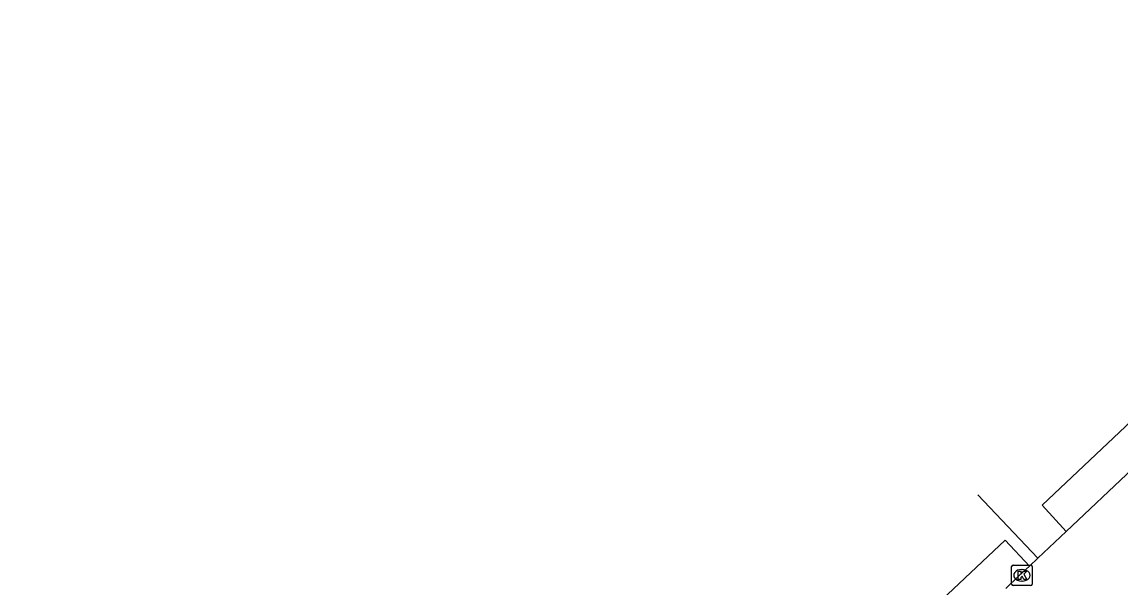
# Model space of a CAD drawing. Extents: x 162542 to 163144, y 380786 to 381511.
# Drawn here: x 162710.2 to 162763.9, y 381412.2 to 381439.8 of the extents above; entities that cross this region are included whole.
import ezdxf

# ---------------------------------------------------------------- set-up
doc = ezdxf.new("R2010")
doc.units = 0
for name, color, linetype in [('IMGEO_Kolk', 7, 'Continuous'), ('IMGEO_Rijbaan_lokaal_gesloten', 7, 'Continuous'), ('IMGEO_Rijbaan_lokaal_open', 7, 'Continuous')]:
    doc.layers.add(name, color=color, linetype=linetype)

msp = doc.modelspace()

# ---------------------------------------------------------------- linework, layer by layer
at = {"layer": 'IMGEO_Kolk'}
for p, q in [((162758.563, 381412.302), (162758.563, 381413.154)), ((162758.638, 381413.228), (162759.49, 381413.228)), ((162759.564, 381413.154), (162759.564, 381412.302)), ((162759.051, 381413.008), (162759.076, 381413.008)), ((162759.49, 381412.228), (162758.638, 381412.228)), ((162759.074, 381412.448), (162759.049, 381412.448))]:
    msp.add_line(p, q, dxfattribs=at)
for points in [[(162758.563, 381412.302), (162758.563, 381413.154)], [(162758.638, 381413.228), (162759.49, 381413.228)], [(162759.564, 381413.154), (162759.564, 381412.302)], [(162758.884, 381412.928), (162759.007, 381412.928), (162759.007, 381412.777), (162759.137, 381412.928), (162759.301, 381412.928), (162759.155, 381412.777), (162759.308, 381412.528), (162759.156, 381412.528), (162759.071, 381412.692), (162759.007, 381412.625), (162759.007, 381412.528), (162758.884, 381412.528), (162758.884, 381412.928)], [(162759.49, 381412.228), (162758.638, 381412.228)]]:
    msp.add_lwpolyline(points, dxfattribs=at)
for centre, start, end in [((162758.64, 381413.152), 91.552, 178.448), ((162758.64, 381413.152), 91.552, 178.448), ((162759.488, 381413.152), 1.552, 88.448), ((162759.488, 381413.152), 1.552, 88.448), ((162758.64, 381412.304), 181.552, 268.448), ((162758.64, 381412.304), 181.552, 268.448), ((162759.488, 381412.304), 271.552, 358.448), ((162759.488, 381412.304), 271.552, 358.448)]:
    msp.add_arc(centre, 0.0765, start, end, dxfattribs=at)
for centre, major_axis, ratio, start_param, end_param in [((162759.05, 381412.728), (-0.387, 0.002), 0.722429, 4.712389, 7.853982), ((162759.075, 381412.728), (-0.39, 0.002), 0.717154, 1.570796, 4.712389)]:
    msp.add_ellipse(centre, major_axis=major_axis, ratio=ratio, start_param=start_param, end_param=end_param, dxfattribs=at)
at = {"layer": 'IMGEO_Rijbaan_lokaal_gesloten'}
for points in [[(162761.229, 381414.875), (162760.053, 381416.148), (162785.063, 381439.75), (162786.259, 381438.491)], [(162764.467, 381417.93), (162761.229, 381414.875)], [(162711.449, 381367.971), (162710.233, 381369.256), (162724.205, 381382.383), (162758.243, 381414.45), (162759.432, 381413.18)], [(162759.432, 381413.18), (162758.923, 381412.699), (162758.272, 381412.082)]]:
    msp.add_lwpolyline(points, dxfattribs=at)
at = {"layer": 'IMGEO_Rijbaan_lokaal_open'}
for points in [[(162756.916, 381416.664), (162759.844, 381413.568)], [(162759.844, 381413.568), (162761.229, 381414.875)], [(162759.432, 381413.18), (162759.844, 381413.568)]]:
    msp.add_lwpolyline(points, dxfattribs=at)

doc.saveas('drawing.dxf')
